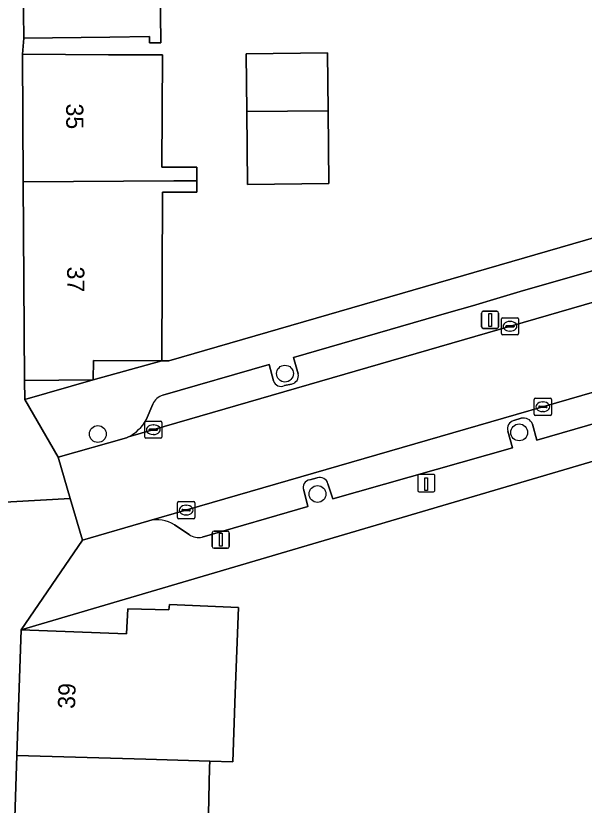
# Model space of a CAD drawing. Extents: x 162073 to 163043, y 381818 to 382561.
# Drawn here: x 162227.65 to 162260.66, y 382146.68 to 382192.54 of the extents above; entities that cross this region are included whole.
import ezdxf

# ---------------------------------------------------------------- set-up
doc = ezdxf.new("R2010")
doc.units = 0
for name, color, linetype in [('IMGEO_Boom', 7, 'Continuous'), ('IMGEO_Erf', 7, 'Continuous'), ('IMGEO_Kolk', 7, 'Continuous'), ('IMGEO_Laadpaal', 7, 'Continuous'), ('IMGEO_Lichtmast', 7, 'Continuous'), ('IMGEO_Pand', 7, 'Continuous'), ('IMGEO_Pand_nummerreeks', 7, 'Continuous'), ('IMGEO_Parkeervlak_open', 7, 'Continuous'), ('IMGEO_Rijbaan_lokaal_open', 7, 'Continuous'), ('IMGEO_Voetpad_open', 7, 'Continuous')]:
    doc.layers.add(name, color=color, linetype=linetype)

msp = doc.modelspace()

# ---------------------------------------------------------------- linework, layer by layer
at = {"layer": 'IMGEO_Boom'}
for centre in [(162243.284, 382171.753), (162232.413, 382168.244), (162256.889, 382168.338), (162245.17, 382164.759)]:
    msp.add_circle(centre, 0.489, dxfattribs=at)
at = {"layer": 'IMGEO_Erf'}
for points in [[(162236.032, 382194.331), (162236.077, 382190.974), (162235.425, 382190.965), (162235.42, 382191.337), (162233.119, 382191.306), (162228.119, 382191.239), (162228.035, 382190.302), (162233.035, 382190.28), (162236.166, 382190.266), (162236.138, 382183.747), (162238.173, 382183.738), (162238.169, 382182.952), (162238.166, 382182.285), (162236.176, 382182.293), (162236.133, 382172.488), (162236.539, 382172.497), (162271.369, 382182.576), (162281.921, 382185.786), (162286.744, 382187.39)], [(162272.715, 382142.172), (162270.951, 382151.182), (162268.394, 382150.634), (162268.361, 382150.771), (162261.788, 382149.305), (162261.386, 382151.067), (162263.662, 382151.586), (162262.038, 382157.942), (162268.649, 382159.45), (162270.606, 382159.896), (162274.421, 382160.767), (162273.065, 382170.176), (162227.958, 382156.861), (162234.089, 382156.644), (162234.167, 382158.091), (162236.544, 382158.033), (162236.584, 382158.348), (162240.576, 382158.168), (162240.399, 382153.172), (162240.258, 382149.21), (162238.919, 382149.247), (162238.909, 382148.867), (162238.815, 382145.272)]]:
    msp.add_lwpolyline(points, dxfattribs=at)
for points in [[(162245.796, 382187.022), (162245.837, 382182.788), (162241.105, 382182.742), (162241.064, 382186.977), (162241.031, 382190.338), (162245.764, 382190.384)], [(162236.133, 382172.488), (162232.159, 382172.515), (162232.146, 382171.383)], [(162232.146, 382171.383), (162228.152, 382171.358), (162228.169, 382170.248)]]:
    msp.add_lwpolyline(points, close=True, dxfattribs=at)
at = {"layer": 'IMGEO_Kolk'}
for p, q in [((162255.853, 382174.077), (162255.853, 382174.929)), ((162255.928, 382175.003), (162256.78, 382175.003)), ((162256.341, 382174.783), (162256.366, 382174.783)), ((162256.854, 382174.929), (162256.854, 382174.077)), ((162256.112, 382174.497), (162256.112, 382174.509)), ((162256.55, 382174.46), (162256.152, 382174.46)), ((162256.155, 382174.546), (162256.553, 382174.546)), ((162256.596, 382174.509), (162256.596, 382174.497)), ((162256.78, 382174.003), (162255.928, 382174.003)), ((162256.364, 382174.223), (162256.339, 382174.223)), ((162257.761, 382169.399), (162257.761, 382170.251)), ((162257.836, 382170.325), (162258.688, 382170.325)), ((162258.762, 382170.251), (162258.762, 382169.399)), ((162258.02, 382169.819), (162258.02, 382169.831)), ((162258.458, 382169.782), (162258.06, 382169.782)), ((162258.063, 382169.868), (162258.461, 382169.868)), ((162258.249, 382170.105), (162258.274, 382170.105)), ((162258.504, 382169.831), (162258.504, 382169.819)), ((162258.688, 382169.325), (162257.836, 382169.325)), ((162258.272, 382169.545), (162258.247, 382169.545)), ((162235.138, 382168.07), (162235.138, 382168.922)), ((162235.213, 382168.996), (162236.065, 382168.996)), ((162235.626, 382168.776), (162235.651, 382168.776)), ((162236.139, 382168.922), (162236.139, 382168.07)), ((162235.397, 382168.49), (162235.397, 382168.502)), ((162235.835, 382168.453), (162235.437, 382168.453)), ((162235.44, 382168.539), (162235.838, 382168.539)), ((162235.881, 382168.502), (162235.881, 382168.49)), ((162236.065, 382167.996), (162235.213, 382167.996)), ((162235.649, 382168.216), (162235.624, 382168.216)), ((162237.044, 382163.398), (162237.044, 382164.25)), ((162237.119, 382164.324), (162237.971, 382164.324)), ((162238.045, 382164.25), (162238.045, 382163.398)), ((162237.303, 382163.818), (162237.303, 382163.83)), ((162237.741, 382163.781), (162237.343, 382163.781)), ((162237.346, 382163.867), (162237.744, 382163.867)), ((162237.532, 382164.104), (162237.557, 382164.104)), ((162237.787, 382163.83), (162237.787, 382163.818)), ((162237.971, 382163.324), (162237.119, 382163.324)), ((162237.555, 382163.544), (162237.53, 382163.544))]:
    msp.add_line(p, q, dxfattribs=at)
for points in [[(162255.853, 382174.077), (162255.853, 382174.929)], [(162255.928, 382175.003), (162256.78, 382175.003)], [(162256.854, 382174.929), (162256.854, 382174.077)], [(162256.78, 382174.003), (162255.928, 382174.003)], [(162257.761, 382169.399), (162257.761, 382170.251)], [(162257.836, 382170.325), (162258.688, 382170.325)], [(162258.762, 382170.251), (162258.762, 382169.399)], [(162258.688, 382169.325), (162257.836, 382169.325)], [(162235.138, 382168.07), (162235.138, 382168.922)], [(162235.213, 382168.996), (162236.065, 382168.996)], [(162236.139, 382168.922), (162236.139, 382168.07)], [(162236.065, 382167.996), (162235.213, 382167.996)], [(162237.044, 382163.398), (162237.044, 382164.25)], [(162237.119, 382164.324), (162237.971, 382164.324)], [(162238.045, 382164.25), (162238.045, 382163.398)], [(162237.971, 382163.324), (162237.119, 382163.324)]]:
    msp.add_lwpolyline(points, dxfattribs=at)
for centre, radius, start, end in [((162255.93, 382174.927), 0.0765, 91.552, 178.448), ((162255.93, 382174.927), 0.0765, 91.552, 178.448), ((162256.778, 382174.927), 0.0765, 1.552, 88.448), ((162256.778, 382174.927), 0.0765, 1.552, 88.448), ((162256.152, 382174.506), 0.0403, 85.8775, 175.7526), ((162256.149, 382174.496), 0.0366, 178.938, 274.7102), ((162256.553, 382174.503), 0.043, 264.8664, 352.4533), ((162256.557, 382174.508), 0.0386, 1.7309, 96.639), ((162255.93, 382174.079), 0.0765, 181.552, 268.448), ((162255.93, 382174.079), 0.0765, 181.552, 268.448), ((162256.778, 382174.079), 0.0765, 271.552, 358.448), ((162256.778, 382174.079), 0.0765, 271.552, 358.448), ((162257.838, 382170.249), 0.0765, 91.552, 178.448), ((162257.838, 382170.249), 0.0765, 91.552, 178.448), ((162258.686, 382170.249), 0.0765, 1.552, 88.448), ((162258.686, 382170.249), 0.0765, 1.552, 88.448), ((162258.06, 382169.828), 0.0403, 85.8775, 175.7526), ((162258.057, 382169.818), 0.0366, 178.938, 274.7102), ((162258.461, 382169.825), 0.043, 264.8664, 352.4533), ((162258.465, 382169.83), 0.0386, 1.7309, 96.639), ((162257.838, 382169.401), 0.0765, 181.552, 268.448), ((162257.838, 382169.401), 0.0765, 181.552, 268.448), ((162258.686, 382169.401), 0.0765, 271.552, 358.448), ((162258.686, 382169.401), 0.0765, 271.552, 358.448), ((162235.215, 382168.92), 0.0765, 91.552, 178.448), ((162235.215, 382168.92), 0.0765, 91.552, 178.448), ((162236.063, 382168.92), 0.0765, 1.552, 88.448), ((162236.063, 382168.92), 0.0765, 1.552, 88.448), ((162235.437, 382168.499), 0.0403, 85.8775, 175.7526), ((162235.434, 382168.489), 0.0366, 178.938, 274.7102), ((162235.838, 382168.496), 0.043, 264.8664, 352.4533), ((162235.842, 382168.501), 0.0386, 1.7309, 96.639), ((162235.215, 382168.072), 0.0765, 181.552, 268.448), ((162235.215, 382168.072), 0.0765, 181.552, 268.448), ((162236.063, 382168.072), 0.0765, 271.552, 358.448), ((162236.063, 382168.072), 0.0765, 271.552, 358.448), ((162237.121, 382164.248), 0.0765, 91.552, 178.448), ((162237.121, 382164.248), 0.0765, 91.552, 178.448), ((162237.969, 382164.248), 0.0765, 1.552, 88.448), ((162237.969, 382164.248), 0.0765, 1.552, 88.448), ((162237.343, 382163.827), 0.0403, 85.8775, 175.7526), ((162237.34, 382163.817), 0.0366, 178.938, 274.7102), ((162237.744, 382163.824), 0.043, 264.8664, 352.4533), ((162237.748, 382163.829), 0.0386, 1.7309, 96.639), ((162237.121, 382163.4), 0.0765, 181.552, 268.448), ((162237.121, 382163.4), 0.0765, 181.552, 268.448), ((162237.969, 382163.4), 0.0765, 271.552, 358.448), ((162237.969, 382163.4), 0.0765, 271.552, 358.448)]:
    msp.add_arc(centre, radius, start, end, dxfattribs=at)
for centre, major_axis, ratio, start_param, end_param in [((162256.34, 382174.503), (-0.387, 0.002), 0.722429, 4.712389, 7.853982), ((162256.365, 382174.503), (-0.39, 0.002), 0.717154, 1.570796, 4.712389), ((162258.248, 382169.825), (-0.387, 0.002), 0.722429, 4.712389, 7.853982), ((162258.273, 382169.825), (-0.39, 0.002), 0.717154, 1.570796, 4.712389), ((162235.625, 382168.496), (-0.387, 0.002), 0.722429, 4.712389, 7.853982), ((162235.65, 382168.496), (-0.39, 0.002), 0.717154, 1.570796, 4.712389), ((162237.531, 382163.824), (-0.387, 0.002), 0.722429, 4.712389, 7.853982), ((162237.556, 382163.824), (-0.39, 0.002), 0.717154, 1.570796, 4.712389)]:
    msp.add_ellipse(centre, major_axis=major_axis, ratio=ratio, start_param=start_param, end_param=end_param, dxfattribs=at)
at = {"layer": 'IMGEO_Laadpaal'}
for p, q in [((162250.993, 382165.808), (162250.993, 382164.967)), ((162250.993, 382165.808), (162250.993, 382164.967)), ((162251.909, 382165.892), (162251.068, 382165.892)), ((162251.909, 382165.892), (162251.068, 382165.892)), ((162251.993, 382164.976), (162251.993, 382165.817)), ((162251.993, 382164.976), (162251.993, 382165.817)), ((162251.077, 382164.892), (162251.918, 382164.892)), ((162251.077, 382164.892), (162251.918, 382164.892))]:
    msp.add_line(p, q, dxfattribs=at)
msp.add_lwpolyline([(162251.408, 382165.705), (162251.568, 382165.705), (162251.568, 382164.972), (162251.408, 382164.972), (162251.408, 382165.705)], dxfattribs=at)
for centre, start, end in [((162251.071, 382165.814), 92.4484, 184.2845), ((162251.071, 382165.814), 92.4484, 184.2845), ((162251.915, 382165.814), 2.4484, 94.2845), ((162251.915, 382165.814), 2.4484, 94.2845), ((162251.071, 382164.97), 182.4484, 274.2845), ((162251.071, 382164.97), 182.4484, 274.2845), ((162251.915, 382164.97), 272.4484, 4.2845), ((162251.915, 382164.97), 272.4484, 4.2845)]:
    msp.add_arc(centre, 0.0779, start, end, dxfattribs=at)
at = {"layer": 'IMGEO_Lichtmast'}
for p, q in [((162254.7, 382174.474), (162254.7, 382175.274)), ((162254.7, 382175.274), (162254.7, 382174.474)), ((162254.8, 382175.374), (162255.59, 382175.374)), ((162255.59, 382175.374), (162254.8, 382175.374)), ((162255.69, 382175.274), (162255.69, 382174.474)), ((162255.69, 382174.474), (162255.69, 382175.274)), ((162255.59, 382174.374), (162254.8, 382174.374)), ((162254.8, 382174.374), (162255.59, 382174.374)), ((162239.063, 382161.708), (162239.063, 382162.508)), ((162239.063, 382162.508), (162239.063, 382161.708)), ((162239.163, 382162.608), (162239.953, 382162.608)), ((162239.953, 382162.608), (162239.163, 382162.608)), ((162240.053, 382162.508), (162240.053, 382161.708)), ((162240.053, 382161.708), (162240.053, 382162.508)), ((162239.953, 382161.608), (162239.163, 382161.608)), ((162239.163, 382161.608), (162239.953, 382161.608))]:
    msp.add_line(p, q, dxfattribs=at)
for points in [[(162255.12, 382175.249), (162255.27, 382175.249), (162255.27, 382174.499), (162255.12, 382174.499), (162255.12, 382175.249)], [(162239.483, 382162.483), (162239.633, 382162.483), (162239.633, 382161.733), (162239.483, 382161.733), (162239.483, 382162.483)]]:
    msp.add_lwpolyline(points, dxfattribs=at)
for centre, start, end in [((162254.8, 382175.274), 90, 180), ((162254.8, 382175.274), 90, 180), ((162255.59, 382175.274), 0, 90), ((162255.59, 382175.274), 360, 90), ((162254.8, 382174.474), 180, 270), ((162254.8, 382174.474), 180, 270), ((162255.59, 382174.474), 270, 0), ((162255.59, 382174.474), 270, 0), ((162239.163, 382162.508), 90, 180), ((162239.163, 382162.508), 90, 180), ((162239.953, 382162.508), 0, 90), ((162239.953, 382162.508), 360, 90), ((162239.163, 382161.708), 180, 270), ((162239.163, 382161.708), 180, 270), ((162239.953, 382161.708), 270, 0), ((162239.953, 382161.708), 270, 0)]:
    msp.add_arc(centre, 0.1, start, end, dxfattribs=at)
at = {"layer": 'IMGEO_Pand'}
for points in [[(162236.032, 382194.331), (162241.434, 382194.404), (162241.424, 382195.181), (162241.395, 382197.319), (162228.04, 382197.138), (162228.119, 382191.239), (162233.119, 382191.306), (162235.42, 382191.337), (162235.425, 382190.965), (162236.077, 382190.974)], [(162236.166, 382190.266), (162233.035, 382190.28), (162228.035, 382190.302), (162228.081, 382182.892), (162236.824, 382182.946), (162237.926, 382182.953), (162238.169, 382182.952), (162238.173, 382183.738), (162236.138, 382183.747)], [(162241.064, 382186.977), (162245.796, 382187.022), (162245.764, 382190.384), (162241.031, 382190.338)], [(162241.064, 382186.977), (162241.105, 382182.742), (162245.837, 382182.788), (162245.796, 382187.022)], [(162236.176, 382182.293), (162238.166, 382182.285), (162238.169, 382182.952), (162237.926, 382182.953), (162236.824, 382182.946), (162228.081, 382182.892), (162228.152, 382171.358), (162232.146, 382171.383), (162232.159, 382172.515), (162236.133, 382172.488)], [(162240.576, 382158.168), (162236.584, 382158.348), (162236.544, 382158.033), (162234.167, 382158.091), (162234.089, 382156.644), (162227.958, 382156.861), (162227.718, 382149.559), (162235.199, 382149.351), (162238.919, 382149.247), (162240.258, 382149.21), (162240.399, 382153.172)], [(162238.909, 382148.867), (162238.919, 382149.247), (162235.199, 382149.351), (162227.718, 382149.559), (162227.482, 382142.373), (162242.285, 382142.001), (162242.369, 382145.178), (162238.815, 382145.272)]]:
    msp.add_lwpolyline(points, close=True, dxfattribs=at)
at = {"layer": 'IMGEO_Parkeervlak_open'}
for points in [[(162234.2, 382168.078), (162283.591, 382182.4)], [(162266.301, 382178.185), (162266.078, 382179.141), (162256.939, 382176.517), (162255.59, 382176.12), (162254.169, 382175.698), (162252.808, 382175.309), (162243.78, 382172.693), (162244.054, 382171.741)], [(162279.65, 382176.026), (162235.377, 382163.197)], [(162257.661, 382168.815), (162257.913, 382167.892), (162266.867, 382170.477), (162273.367, 382172.353), (162278.77, 382173.986), (162280.12, 382174.367), (162279.879, 382175.254)], [(162242.618, 382171.331), (162242.368, 382172.285), (162236.193, 382170.497)], [(162243.668, 382171.144), (162243.253, 382171.056)], [(162235.605, 382169.985), (162235.228, 382169.07)], [(162256.581, 382169.025), (162256.998, 382169.156)], [(162245.78, 382165.357), (162246.056, 382164.471), (162256.508, 382167.442), (162256.227, 382168.402)], [(162244.736, 382165.577), (162245.158, 382165.697)], [(162238.473, 382162.248), (162244.613, 382164.03), (162244.372, 382164.976)], [(162236.866, 382162.965), (162237.721, 382162.4)]]:
    msp.add_lwpolyline(points, dxfattribs=at)
for centre, radius, start, end in [((162243.56, 382171.637), 0.505, 282.3296, 11.8998), ((162243.058, 382171.476), 0.463, 198.2644, 294.9036), ((162236.49, 382169.562), 0.981, 107.6259, 154.4694), ((162233.046, 382170.302), 2.506, 297.4164, 330.5416), ((162256.686, 382168.553), 0.484, 102.5942, 198.1937), ((162257.144, 382168.626), 0.55, 20.1188, 105.4451), ((162244.777, 382165.141), 0.438, 95.4337, 202.1634), ((162245.31, 382165.237), 0.485, 14.3813, 108.2945), ((162235.868, 382161.452), 1.813, 56.5863, 105.7017), ((162238.3, 382163.329), 1.094, 238.0559, 279.0899)]:
    msp.add_arc(centre, radius, start, end, dxfattribs=at)
at = {"layer": 'IMGEO_Rijbaan_lokaal_open'}
msp.add_lwpolyline([(162283.591, 382182.4), (162234.2, 382168.078), (162234.082, 382168.021), (162230.116, 382166.894), (162230.814, 382164.492), (162231.517, 382162.075), (162235.377, 382163.197), (162279.65, 382176.026)], dxfattribs=at)
at = {"layer": 'IMGEO_Voetpad_open'}
for points in [[(162225.628, 382164.21), (162230.814, 382164.492), (162230.116, 382166.894), (162228.169, 382170.248), (162228.152, 382171.358), (162228.081, 382182.892), (162228.035, 382190.302), (162228.119, 382191.239), (162228.04, 382197.138), (162227.961, 382203.037), (162227.91, 382204.033), (162227.85, 382210.528), (162227.852, 382212.954), (162227.778, 382220.994), (162227.719, 382227.351), (162227.656, 382234.172), (162227.597, 382240.627)], [(162286.744, 382187.39), (162281.921, 382185.786), (162271.369, 382182.576), (162236.539, 382172.497), (162236.133, 382172.488), (162232.146, 382171.383), (162228.169, 382170.248), (162230.116, 382166.894), (162234.082, 382168.021), (162234.2, 382168.078)], [(162244.054, 382171.741), (162243.78, 382172.693), (162252.808, 382175.309), (162254.169, 382175.698), (162255.59, 382176.12), (162256.939, 382176.517), (162266.078, 382179.141), (162266.301, 382178.185)], [(162283.397, 382175.29), (162282.064, 382174.864), (162280.12, 382174.367), (162278.77, 382173.986), (162273.367, 382172.353), (162273.505, 382171.873), (162267.005, 382169.997), (162266.867, 382170.477), (162257.913, 382167.892), (162257.661, 382168.815)], [(162236.193, 382170.497), (162242.368, 382172.285), (162242.618, 382171.331)], [(162243.253, 382171.056), (162243.668, 382171.144)], [(162235.377, 382163.197), (162231.517, 382162.075), (162227.958, 382156.861), (162273.065, 382170.176)], [(162235.228, 382169.07), (162235.605, 382169.985)], [(162256.998, 382169.156), (162256.581, 382169.025)], [(162256.227, 382168.402), (162256.508, 382167.442), (162246.056, 382164.471), (162245.78, 382165.357)], [(162245.158, 382165.697), (162244.736, 382165.577)], [(162244.372, 382164.976), (162244.613, 382164.03), (162238.473, 382162.248)], [(162231.517, 382162.075), (162230.814, 382164.492), (162225.628, 382164.21), (162225.554, 382156.681), (162225.055, 382156.685), (162225.018, 382155.973), (162224.918, 382150.646), (162225.417, 382150.637), (162225.316, 382145.507), (162224.817, 382145.516), (162224.549, 382135.054), (162224.54, 382134.723), (162224.511, 382133.117)], [(162237.721, 382162.4), (162236.866, 382162.965)], [(162226.996, 382127.589), (162227.008, 382127.961), (162227.245, 382135.171), (162227.482, 382142.373), (162227.718, 382149.559), (162227.958, 382156.861), (162231.517, 382162.075)]]:
    msp.add_lwpolyline(points, dxfattribs=at)
for centre, radius, start, end in [((162243.56, 382171.637), 0.505, 282.3296, 11.8998), ((162243.058, 382171.476), 0.463, 198.2644, 294.9036), ((162236.49, 382169.562), 0.981, 107.6259, 154.4694), ((162233.046, 382170.302), 2.506, 297.4164, 330.5416), ((162256.686, 382168.553), 0.484, 102.5942, 198.1937), ((162257.144, 382168.626), 0.55, 20.1188, 105.4451), ((162244.777, 382165.141), 0.438, 95.4337, 202.1634), ((162245.31, 382165.237), 0.485, 14.3813, 108.2945), ((162235.868, 382161.452), 1.813, 56.5863, 105.7017), ((162238.3, 382163.329), 1.094, 238.0559, 279.0899)]:
    msp.add_arc(centre, radius, start, end, dxfattribs=at)

# ---------------------------------------------------------------- texts
at = {"layer": 'IMGEO_Pand_nummerreeks'}
for s, rotation, p in [('35', 270.355, (162230.573, 382187.439)), ('37', 270.355, (162230.631, 382177.967)), ('39', 88.1152, (162231.088, 382152.269))]:
    msp.add_text(s, height=1, rotation=rotation, dxfattribs=at).set_placement(p)

doc.saveas('drawing.dxf')
